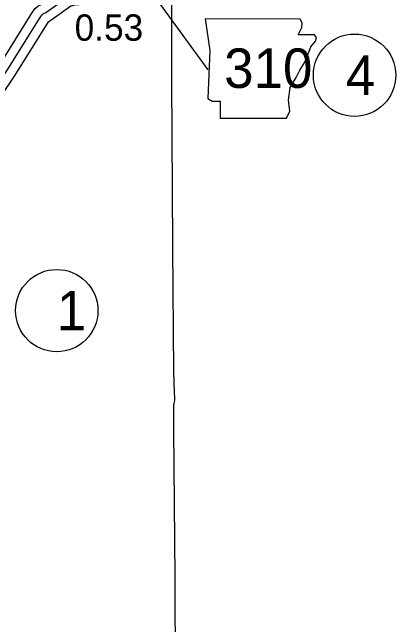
# Model space of a CAD drawing. Extents: x -83719 to 153526, y -11835 to 11446.
# Drawn here: x 3029 to 3234, y 639.6 to 967.1 of the extents above; entities that cross this region are included whole.
import ezdxf

# ---------------------------------------------------------------- set-up
doc = ezdxf.new("R2010")
doc.units = 0
for name, color, linetype in [('Level 10', 7, 'Continuous'), ('Level 2', 7, 'Continuous'), ('Level 21', 7, 'Continuous'), ('Level 25', 7, 'Continuous'), ('Level 27', 7, 'Continuous'), ('Level 59', 7, 'Continuous')]:
    doc.layers.add(name, color=color, linetype=linetype)

msp = doc.modelspace()

# ---------------------------------------------------------------- linework, layer by layer
at = {"layer": 'Level 10'}
for points in [[(3007.11, 916.79), (3021.91, 938.47), (3039.41, 966.54), (3040.2, 967.75), (3041.3, 969.14), (3042.7, 970.28), (3044.1, 971.15), (3055.3, 979.18), (3057.36, 980.09), (3059.05, 980.51), (3060.69, 980.86), (3063.43, 981.21)], [(3015.36, 911.15), (3030.29, 933.01), (3047.84, 961.15), (3048.33, 961.91), (3048.47, 962.08), (3048.51, 962.12), (3049.66, 962.83), (3060.3, 970.45), (3060.61, 970.59), (3061.31, 970.76), (3062.39, 971), (3064.7, 971.29)]]:
    msp.add_lwpolyline(points, dxfattribs=at)
at = {"layer": 'Level 2'}
msp.add_lwpolyline([(3114.07, 974.88), (3114.15, 932.17), (3114.18, 930.54), (3114.6, 842.53), (3114.69, 841.13), (3115.18, 774.82), (3115.57, 763.88), (3115.65, 760.91), (3115.67, 759.54), (3115.53, 758.86), (3115.42, 758.09), (3115.24, 756.85), (3115.22, 754.54), (3115.19, 743.98), (3115.91, 664.81), (3115.98, 660.54), (3116.26, 573.57), (3116.21, 569.56), (3116.13, 484.41), (3116.32, 481.98), (3117.02, 397.13), (3117.05, 395.59), (3117.05, 378.05)], dxfattribs=at)
at = {"layer": 'Level 21'}
msp.add_line((3096.08, 987.8), (3133.47, 936.32), dxfattribs=at)
msp.add_lwpolyline([(3132.15, 963.5), (3134.69, 946.59), (3133.56, 920.93), (3135.82, 919.52), (3140.05, 919.52), (3140.05, 910.49), (3175.58, 910.49), (3177.27, 914.16), (3176.7, 920.08), (3177.55, 926.85), (3180.65, 932.21), (3182.62, 936.15), (3185.44, 940.38), (3187.14, 944.89), (3188.55, 948.56), (3191.08, 951.66), (3191.65, 953.64), (3190.52, 955.05), (3181.78, 955.05), (3183.75, 958.99), (3184.03, 961.53), (3182.87, 963.48)], close=True, dxfattribs=at)
at = {"layer": 'Level 27'}
for centre in [(3211.95, 933.44), (3052.81, 807.58)]:
    msp.add_circle(centre, 22, dxfattribs=at)
at = {"layer": 'Level 59'}
msp.add_lwpolyline([(3011.24, 913.97), (3026.1, 935.74), (3043.62, 963.85), (3044.27, 964.83), (3044.88, 965.61), (3045.6, 966.2), (3046.88, 966.99), (3057.8, 974.81), (3058.99, 975.34), (3060.18, 975.63), (3061.54, 975.93), (3064.06, 976.25)], dxfattribs=at)

# ---------------------------------------------------------------- texts
at = {"layer": 'Level 21'}
msp.add_text('310', height=21.12, dxfattribs=at).set_placement((3142.27, 926.65))
at = {"layer": 'Level 25'}
msp.add_text('0.53', height=14.08, dxfattribs=at).set_placement((3062.35, 951.88))
at = {"layer": 'Level 27'}
for s, p in [('4', (3207.23, 922.88)), ('1', (3052.81, 797.02))]:
    msp.add_text(s, height=21.12, dxfattribs=at).set_placement(p)

doc.saveas('drawing.dxf')
